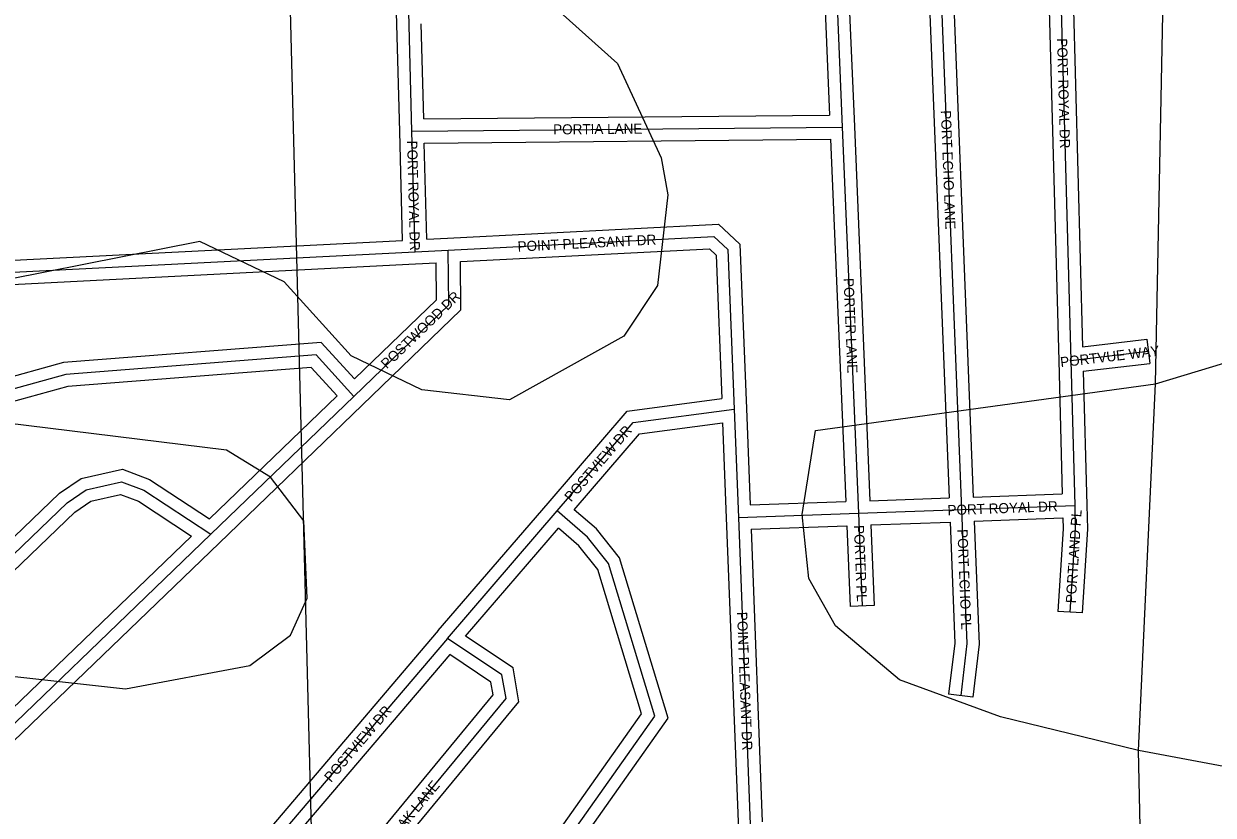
# Model space of a CAD drawing. Extents: x 457167 to 656239, y 1787309 to 1969297.
# Drawn here: x 589397 to 592343, y 1878784 to 1880744 of the extents above; entities that cross this region are included whole.
import ezdxf

# ---------------------------------------------------------------- set-up
doc = ezdxf.new("R2010")
doc.units = 0
for name, color, linetype in [('Level 1', 7, 'Continuous'), ('Level 31', 7, 'Continuous'), ('Level 32', 7, 'Continuous'), ('Level 34', 7, 'Continuous'), ('Level 5', 7, 'Continuous'), ('Level 7', 7, 'Continuous')]:
    doc.layers.add(name, color=color, linetype=linetype)

msp = doc.modelspace()

# ---------------------------------------------------------------- linework, layer by layer
at = {"layer": 'Level 1'}
msp.add_line((590013.181, 1882456.453), (590121.509, 1878257.855), dxfattribs=at)
at = {"layer": 'Level 31'}
for p, q in [((591652.248, 1881245.303), (591719.917, 1879540.452)), ((591953.819, 1881253.506), (591990.314, 1879909.803)), ((591409.769, 1880828.997), (591424.127, 1880487.88)), ((590358.139, 1880477.757), (590350.388, 1880771.953)), ((590358.139, 1880477.757), (591424.127, 1880487.88)), ((590365.881, 1880178.833), (590358.139, 1880477.757)), ((591424.127, 1880487.88), (591464.138, 1879531.443)), ((590365.881, 1880178.833), (590447.961, 1880183.051)), ((591990.314, 1879909.803), (592182.15, 1879932.516)), ((591990.314, 1879909.803), (591999.874, 1879550.876)), ((589860.117, 1879479.368), (590214.465, 1879820.919)), ((591156.654, 1879789.437), (591167.002, 1879521.054)), ((591719.917, 1879540.452), (591999.874, 1879550.876)), ((590446.264, 1879221.233), (590718.172, 1879537.116)), ((591167.002, 1879521.054), (591464.138, 1879531.443)), ((591167.002, 1879521.054), (591197.132, 1878739.181)), ((591464.138, 1879531.443), (591719.917, 1879540.452)), ((591464.138, 1879531.443), (591473.601, 1879301.972)), ((590446.264, 1879221.233), (589988.176, 1878683.865)), ((590581.304, 1879131.176), (590446.264, 1879221.233))]:
    msp.add_line(p, q, dxfattribs=at)
for points in [[(590447.961, 1880183.051), (591106.184, 1880216.8), (591141.119, 1880184.374), (591156.654, 1879789.437)], [(589074.52, 1879913.147), (589239.359, 1880121.577), (590365.881, 1880178.833)], [(590214.465, 1879820.919), (590449.631, 1880047.775), (590447.961, 1880183.051)], [(590214.465, 1879820.919), (590121.122, 1879923.631), (589500.72, 1879875.286), (589345.405, 1879832.294), (588789.38, 1879146.752)], [(590718.172, 1879537.116), (590906.561, 1879756.421), (591156.654, 1879789.437)], [(588948.534, 1879023.554), (589503.969, 1879557.461), (589551.107, 1879589.377), (589638.942, 1879609.583), (589694.574, 1879588.392), (589860.117, 1879479.368)], [(591999.874, 1879550.876), (592001.364, 1879492.329), (591988.285, 1879286.531)], [(590414.24, 1878257.385), (590959.685, 1879029.054), (590845.507, 1879406.71), (590793.45, 1879471.892), (590718.172, 1879537.116)], [(591719.917, 1879540.452), (591733.022, 1879208.793), (591717.529, 1879079.729)], [(588948.534, 1879023.554), (589191.239, 1878835.841), (589860.117, 1879479.368)], [(590065.677, 1878436.089), (590591.382, 1879072.976), (590581.304, 1879131.176)]]:
    msp.add_lwpolyline(points, dxfattribs=at)
at = {"layer": 'Level 32'}
for p, q in [((591623.448, 1881214.494), (591688.746, 1879569.373)), ((591683.43, 1881216.139), (591748.708, 1879571.545)), ((591924.645, 1881222.701), (591960.324, 1879908.988)), ((591984.624, 1881224.343), (592019.412, 1879943.457)), ((591439.744, 1880830.258), (591454.102, 1880489.141)), ((591381.072, 1880797.407), (591392.85, 1880517.585)), ((590328.149, 1880476.967), (590320.399, 1880771.163)), ((590387.353, 1880508.036), (590381.147, 1880743.565)), ((590387.353, 1880508.036), (591392.85, 1880517.585)), ((590335.134, 1880207.31), (590328.149, 1880476.981)), ((591454.102, 1880489.133), (591492.867, 1879562.474)), ((590388.919, 1880448.046), (591395.368, 1880457.604)), ((590395.075, 1880210.372), (590388.919, 1880448.046)), ((591395.368, 1880457.604), (591432.902, 1879560.369)), ((590395.075, 1880210.373), (590446.421, 1880213.012)), ((590367.422, 1880148.871), (590418.349, 1880151.489)), ((592019.412, 1879943.457), (592178.623, 1879962.307)), ((592178.623, 1879962.307), (592185.677, 1879902.722)), ((591960.324, 1879909.003), (591969.094, 1879579.751)), ((592021.034, 1879883.228), (592185.677, 1879902.722)), ((592021.034, 1879883.229), (592029.864, 1879551.675)), ((589856.575, 1879517.621), (590172.671, 1879822.301)), ((589880.938, 1879457.767), (590235.285, 1879799.318)), ((591186.634, 1879790.592), (591195.829, 1879552.08)), ((591127.945, 1879755.386), (591137.024, 1879519.898)), ((591748.708, 1879571.546), (591969.094, 1879579.751)), ((590423.528, 1879240.805), (590695.435, 1879556.688)), ((591195.829, 1879552.081), (591432.902, 1879560.37)), ((591492.867, 1879562.473), (591688.745, 1879569.373)), ((590491.133, 1879227.37), (590721.275, 1879494.733)), ((591137.024, 1879519.899), (591166.824, 1878746.624)), ((591198.14, 1879492.123), (591435.392, 1879500.418)), ((591198.14, 1879492.123), (591226.071, 1878767.327)), ((591435.392, 1879500.418), (591443.626, 1879300.736)), ((591495.357, 1879502.523), (591503.576, 1879303.207)), ((591495.358, 1879502.523), (591691.12, 1879509.418)), ((591751.082, 1879511.591), (591970.657, 1879519.766)), ((591503.576, 1879303.207), (591443.626, 1879300.736)), ((592018.224, 1879284.629), (591958.345, 1879288.435)), ((590423.434, 1879240.695), (589965.346, 1878703.326)), ((590608.668, 1879148.987), (590491.132, 1879227.37)), ((590451.8, 1879181.481), (590021.755, 1878677.008)), ((590553.943, 1879113.363), (590451.8, 1879181.481)), ((591747.315, 1879076.153), (591687.743, 1879083.305))]:
    msp.add_line(p, q, dxfattribs=at)
for points in [[(590446.424, 1880213.013), (591117.304, 1880247.41), (591170.61, 1880197.934), (591186.632, 1879790.616)], [(589069.221, 1879954.807), (589224.259, 1880150.849), (590335.134, 1880207.309)], [(590478.317, 1880154.566), (591095.065, 1880186.19), (591111.629, 1880170.815), (591125.602, 1879815.598)], [(589098.051, 1879894.536), (589254.458, 1880092.305), (590367.404, 1880148.871)], [(590215.881, 1879863.967), (590419.473, 1880060.366), (590418.349, 1880151.489)], [(590235.294, 1879799.326), (590479.789, 1880035.183), (590478.317, 1880154.566)], [(590215.881, 1879863.967), (590133.441, 1879954.682), (589495.505, 1879904.972), (589328.152, 1879858.647), (588784.575, 1879188.452)], [(590172.67, 1879822.301), (590108.804, 1879892.579), (589505.936, 1879845.601), (589362.659, 1879805.941), (588832.014, 1879151.689)], [(590695.415, 1879556.666), (590891.272, 1879784.665), (591125.602, 1879815.598)], [(590760.396, 1879540.227), (590921.849, 1879728.179), (591127.945, 1879755.386)], [(588946.418, 1879063.131), (589485.027, 1879580.866), (589538.924, 1879617.359), (589641.101, 1879640.864), (589708.327, 1879615.257), (589856.576, 1879517.622)], [(588994.389, 1879026.015), (589522.911, 1879534.056), (589563.29, 1879561.396), (589636.784, 1879578.302), (589680.821, 1879561.527), (589812.265, 1879474.959)], [(592029.864, 1879551.639), (592031.389, 1879491.757), (592018.224, 1879284.629)], [(590450.938, 1878257.326), (590992.644, 1879023.706), (590872.552, 1879420.919), (590815.175, 1879492.765), (590760.395, 1879540.226)], [(590385.014, 1878268.011), (590926.728, 1879034.402), (590818.462, 1879392.5), (590771.725, 1879451.021), (590721.275, 1879494.733)], [(591691.12, 1879509.418), (591702.95, 1879209.996), (591687.743, 1879083.305)], [(591751.082, 1879511.591), (591763.093, 1879207.59), (591747.315, 1879076.153)], [(591970.657, 1879519.766), (591971.339, 1879492.9), (591958.345, 1879288.435)], [(588994.389, 1879026.016), (589189.104, 1878875.419), (589812.265, 1879474.96)], [(588930.18, 1878999.822), (589193.374, 1878796.264), (589880.917, 1879457.748)], [(590099.164, 1878429.528), (590623.295, 1879064.51), (590608.668, 1879148.987)], [(590077.783, 1878497.882), (590559.469, 1879081.441), (590553.943, 1879113.363)]]:
    msp.add_lwpolyline(points, dxfattribs=at)
at = {"layer": 'Level 5'}
for p, q in [((592200.252, 1879852.181), (592235.508, 1881644.465)), ((592157.594, 1878943.549), (592200.252, 1879852.181)), ((592165.609, 1878626.771), (592157.594, 1878943.549))]:
    msp.add_line(p, q, dxfattribs=at)
at = {"layer": 'Level 7'}
for points in [[(592200.252, 1879852.181), (592475.445, 1879935.254), (592984.249, 1880226.474), (593101.158, 1880401.399), (593101.444, 1880684.836), (592943.574, 1881168.546), (592777.237, 1881527.175), (592735.714, 1881693.928), (592594.289, 1881977.534), (592569.417, 1882077.596), (592351.479, 1882283.846)], [(590068.008, 1881588.431), (589800.957, 1881338.635), (589775.789, 1881180.241), (589859.022, 1881038.457), (590400.712, 1880912.827), (590709.028, 1880787.456), (590867.292, 1880645.573), (590975.397, 1880412.028), (590991.979, 1880320.296), (590966.741, 1880095.241), (590883.252, 1879970.296), (590599.619, 1879812.201), (590382.906, 1879837.441), (590207.943, 1879920.992), (590041.418, 1880104.596), (589833.104, 1880204.827), (589166.075, 1880072.161), (588999.343, 1880089.03), (588816.049, 1880155.921), (588599.592, 1880456.256), (588449.896, 1880773.204), (588441.852, 1881064.971), (588792.816, 1881856.571), (588826.354, 1882039.906)], [(592157.594, 1878943.549), (591815.908, 1879027.279), (591565.913, 1879119.27), (591407.659, 1879252.812), (591341.096, 1879369.585), (591324.584, 1879528.008), (591358.162, 1879736.354), (592200.252, 1879852.181)], [(592165.609, 1878626.771), (592332.37, 1878668.253), (592524.232, 1878776.436), (592515.961, 1878834.788), (592382.648, 1878901.639), (592157.594, 1878943.549)]]:
    msp.add_lwpolyline(points, dxfattribs=at)
msp.add_lwpolyline([(589648.536, 1879096.289), (589957.049, 1879154.312), (590057.15, 1879229.245), (590098.929, 1879320.907), (590090.816, 1879512.641), (590007.554, 1879621.114), (589899.241, 1879687.905), (589349.113, 1879755.184), (589140.809, 1879830.445), (588807.284, 1879764.111), (588715.524, 1879705.849), (588682.084, 1879630.857), (588698.558, 1879439.093), (588740.139, 1879339.021), (588831.742, 1879238.888), (588973.365, 1879172.027), (589648.536, 1879096.289)], close=True, dxfattribs=at)

# ---------------------------------------------------------------- texts
at = {"layer": 'Level 34'}
for s, height, rotation, p in [('PORT ROYAL DR', 25, 271.554939, (591956.148, 1880707.411)), ('PORT ECHO LANE', 25, 272.272233, (591668.179, 1880528.811)), ('PORTIA LANE', 25, 0.543789, (590708.127, 1880469.395)), ('PORT ROYAL DR', 25, 271.482978, (590346.25, 1880454.071)), ('POINT PLEASANT DR', 25, 2.934753, (590620.596, 1880179.387)), ('PORTER LANE', 25, 272.394711, (591427.281, 1880113.457)), ('POSTWOOD DR', 25, 43.968739, (590296.058, 1879887.726)), ('PORTVUE WAY', 25, 6.751736, (591965.687, 1879892.856)), ('POSTVIEW DR', 25, 49.335633, (590752.581, 1879557.991)), ('PORT ROYAL DR', 25, 2.131972, (591685.269, 1879526.518)), ('PORTLAND PL', 25, 86.362744, (592002.637, 1879307.987)), ('PORTER PL', 25, 272.360703, (591452.858, 1879501.632)), ('PORT ECHO PL', 24.99916, 272.262072, (591709.337, 1879491.671)), ('POINT PLEASANT DR', 25, 272.206072, (591163.52, 1879286.843)), ('POSTVIEW DR', 25, 49.552739, (590157.771, 1878863.546)), ('POST OAK LANE', 25, 50.461828, (590258.47, 1878650.023))]:
    msp.add_text(s, height=height, rotation=rotation, dxfattribs=at).set_placement(p)

doc.saveas('drawing.dxf')
